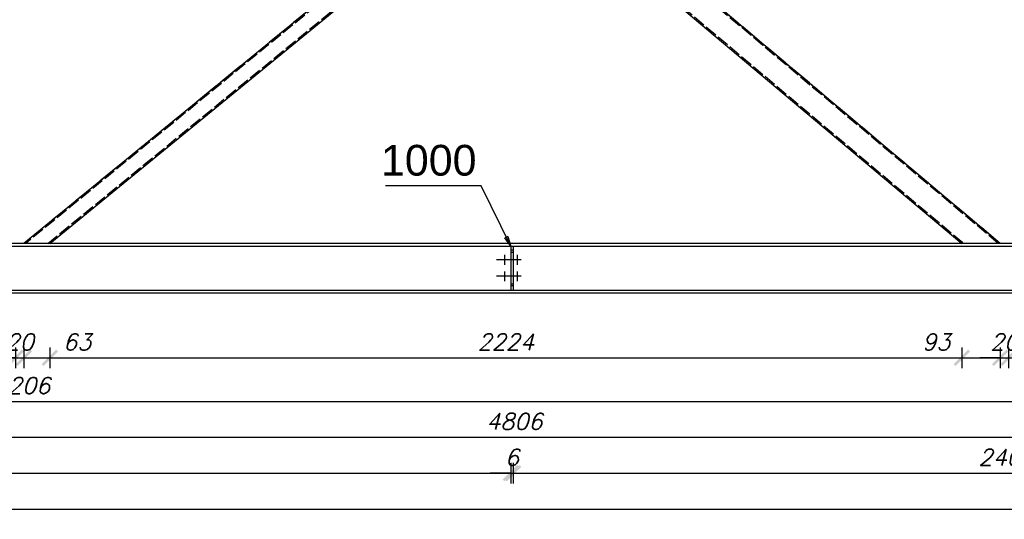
# Model space of a CAD drawing. Header units: millimetres. Extents: x 1814 to 94182, y 11562 to 49454.
# Tile 413 of 656: x 21250 to 21490, y 28680 to 28801. Entities that reach past the tile are written whole.
import ezdxf

# ---------------------------------------------------------------- set-up
doc = ezdxf.new("R2010")
doc.units = ezdxf.units.MM
doc.linetypes.add('ACAD_ISO02W100', pattern=[15, 12, -3])
doc.linetypes.add('ACAD_ISO04W100', pattern=[30, 24, -3, 0, -3])
doc.layers.add('wymiar', color=135, linetype='Continuous', lineweight=9)
doc.styles.add('ARIAL', font='arial.ttf')
doc.styles.add('WYMIARY', font='simplex.shx', dxfattribs={"oblique": 15})
doc.dimstyles.new('1-25', dxfattribs={"dimscale": 25, "dimtxt": 0.16, "dimasz": 0.2, "dimexe": 0.1, "dimexo": 0.1, "dimgap": 0.075, "dimtad": 1, "dimdec": 0, "dimlfac": 10, "dimrnd": 0.01, "dimzin": 9, "dimtxsty": 'WYMIARY', "dimblk": 'ARCHTICK', "dimcen": 0.2, "dimdle": 0.15, "dimadec": 1, "dimazin": 1, "dimtfac": 1, "dimtdec": 0, "dimtix": 1, "dimtmove": 2, "dimatfit": 3, "dimldrblk": 'ARCHTICK', "dimfxl": 0, "dimarcsym": 0})

# ---------------------------------------------------------------- blocks, each defined once
blk = doc.blocks.new('_ARCHTICK')
at = {"color": 0, "linetype": 'ByBlock', "lineweight": -2}
blk.add_solid([(0.398, 0.309), (0.309, 0.398), (-0.309, -0.398), (-0.398, -0.309)], dxfattribs=at)
blk = doc.blocks.new('*D1053')
at = {"layer": 'Defpoints', "color": 0}
for p in [(21242.81, 28746.8), (21249.33, 28746.8), (21249.33, 28718.91)]:
    blk.add_point(p, dxfattribs=at)
at = {"layer": 'wymiar', "color": 0, "lineweight": -2}
for p, q in [((21242.81, 28721.41), (21242.81, 28716.41)), ((21249.33, 28721.41), (21249.33, 28716.41)), ((21239.06, 28718.91), (21253.08, 28718.91))]:
    blk.add_line(p, q, dxfattribs=at)
at = {"layer": 'wymiar', "color": 0, "lineweight": -2, "xscale": 5, "yscale": 5, "zscale": 5, "rotation": 180}
blk.add_blockref('_ARCHTICK', (21242.81, 28718.91), dxfattribs=at)
at = {"layer": 'wymiar', "color": 0, "lineweight": -2, "xscale": 5, "yscale": 5, "zscale": 5}
blk.add_blockref('_ARCHTICK', (21249.33, 28718.91), dxfattribs=at)
at = {"layer": 'wymiar', "color": 0, "insert": (21237.96, 28722.79), "char_height": 4, "attachment_point": 5, "style": 'WYMIARY'}
blk.add_mtext('65', dxfattribs=at)
blk = doc.blocks.new('*D1054')
at = {"layer": 'Defpoints', "color": 0}
for p in [(21249.33, 28746.8), (21251.33, 28746.8), (21251.33, 28718.91)]:
    blk.add_point(p, dxfattribs=at)
at = {"layer": 'wymiar', "color": 0, "lineweight": -2}
for p, q in [((21249.33, 28721.41), (21249.33, 28716.41)), ((21251.33, 28721.41), (21251.33, 28716.41)), ((21249.33, 28718.91), (21244.33, 28718.91)), ((21249.33, 28718.91), (21251.33, 28718.91)), ((21251.33, 28718.91), (21256.33, 28718.91))]:
    blk.add_line(p, q, dxfattribs=at)
at = {"layer": 'wymiar', "color": 0, "lineweight": -2, "xscale": 5, "yscale": 5, "zscale": 5}
blk.add_blockref('_ARCHTICK', (21249.33, 28718.91), dxfattribs=at)
at = {"layer": 'wymiar', "color": 0, "lineweight": -2, "xscale": 5, "yscale": 5, "zscale": 5, "rotation": 180}
blk.add_blockref('_ARCHTICK', (21251.33, 28718.91), dxfattribs=at)
at = {"layer": 'wymiar', "color": 0, "insert": (21250.33, 28722.79), "char_height": 4, "attachment_point": 5, "style": 'WYMIARY'}
blk.add_mtext('20', dxfattribs=at)
blk = doc.blocks.new('*D1055')
at = {"layer": 'Defpoints', "color": 0}
for p in [(21251.33, 28746.8), (21257.65, 28746.8), (21257.65, 28718.91)]:
    blk.add_point(p, dxfattribs=at)
at = {"layer": 'wymiar', "color": 0, "lineweight": -2}
for p, q in [((21251.33, 28721.41), (21251.33, 28716.41)), ((21257.65, 28721.41), (21257.65, 28716.41)), ((21247.58, 28718.91), (21261.4, 28718.91))]:
    blk.add_line(p, q, dxfattribs=at)
at = {"layer": 'wymiar', "color": 0, "lineweight": -2, "xscale": 5, "yscale": 5, "zscale": 5, "rotation": 180}
blk.add_blockref('_ARCHTICK', (21251.33, 28718.91), dxfattribs=at)
at = {"layer": 'wymiar', "color": 0, "lineweight": -2, "xscale": 5, "yscale": 5, "zscale": 5}
blk.add_blockref('_ARCHTICK', (21257.65, 28718.91), dxfattribs=at)
at = {"layer": 'wymiar', "color": 0, "insert": (21264.34, 28722.79), "char_height": 4, "attachment_point": 5, "style": 'WYMIARY'}
blk.add_mtext('63', dxfattribs=at)
blk = doc.blocks.new('*D1056')
at = {"layer": 'Defpoints', "color": 0}
for p in [(21257.65, 28746.8), (21480.01, 28746.8), (21480.01, 28718.91)]:
    blk.add_point(p, dxfattribs=at)
at = {"layer": 'wymiar', "color": 0, "lineweight": -2}
for p, q in [((21257.65, 28721.41), (21257.65, 28716.41)), ((21480.01, 28721.41), (21480.01, 28716.41)), ((21253.9, 28718.91), (21483.76, 28718.91))]:
    blk.add_line(p, q, dxfattribs=at)
at = {"layer": 'wymiar', "color": 0, "lineweight": -2, "xscale": 5, "yscale": 5, "zscale": 5, "rotation": 180}
blk.add_blockref('_ARCHTICK', (21257.65, 28718.91), dxfattribs=at)
at = {"layer": 'wymiar', "color": 0, "lineweight": -2, "xscale": 5, "yscale": 5, "zscale": 5}
blk.add_blockref('_ARCHTICK', (21480.01, 28718.91), dxfattribs=at)
at = {"layer": 'wymiar', "color": 0, "insert": (21368.83, 28722.79), "char_height": 4, "attachment_point": 5, "style": 'WYMIARY'}
blk.add_mtext('2224', dxfattribs=at)
blk = doc.blocks.new('*D1057')
at = {"layer": 'Defpoints', "color": 0}
for p in [(21480.01, 28746.8), (21489.33, 28746.8), (21489.33, 28718.91)]:
    blk.add_point(p, dxfattribs=at)
at = {"layer": 'wymiar', "color": 0, "lineweight": -2}
for p, q in [((21480.01, 28721.41), (21480.01, 28716.41)), ((21489.33, 28721.41), (21489.33, 28716.41)), ((21476.26, 28718.91), (21493.08, 28718.91))]:
    blk.add_line(p, q, dxfattribs=at)
at = {"layer": 'wymiar', "color": 0, "lineweight": -2, "xscale": 5, "yscale": 5, "zscale": 5, "rotation": 180}
blk.add_blockref('_ARCHTICK', (21480.01, 28718.91), dxfattribs=at)
at = {"layer": 'wymiar', "color": 0, "lineweight": -2, "xscale": 5, "yscale": 5, "zscale": 5}
blk.add_blockref('_ARCHTICK', (21489.33, 28718.91), dxfattribs=at)
at = {"layer": 'wymiar', "color": 0, "insert": (21473.76, 28722.79), "char_height": 4, "attachment_point": 5, "style": 'WYMIARY'}
blk.add_mtext('93', dxfattribs=at)
blk = doc.blocks.new('*D1058')
at = {"layer": 'Defpoints', "color": 0}
for p in [(21489.33, 28746.8), (21491.33, 28746.8), (21491.33, 28718.91)]:
    blk.add_point(p, dxfattribs=at)
at = {"layer": 'wymiar', "color": 0, "lineweight": -2}
for p, q in [((21489.33, 28721.41), (21489.33, 28716.41)), ((21491.33, 28721.41), (21491.33, 28716.41)), ((21489.33, 28718.91), (21484.33, 28718.91)), ((21489.33, 28718.91), (21491.33, 28718.91)), ((21491.33, 28718.91), (21496.33, 28718.91))]:
    blk.add_line(p, q, dxfattribs=at)
at = {"layer": 'wymiar', "color": 0, "lineweight": -2, "xscale": 5, "yscale": 5, "zscale": 5}
blk.add_blockref('_ARCHTICK', (21489.33, 28718.91), dxfattribs=at)
at = {"layer": 'wymiar', "color": 0, "lineweight": -2, "xscale": 5, "yscale": 5, "zscale": 5, "rotation": 180}
blk.add_blockref('_ARCHTICK', (21491.33, 28718.91), dxfattribs=at)
at = {"layer": 'wymiar', "color": 0, "insert": (21490.33, 28722.79), "char_height": 4, "attachment_point": 5, "style": 'WYMIARY'}
blk.add_mtext('20', dxfattribs=at)
blk = doc.blocks.new('*D1059')
at = {"layer": 'Defpoints', "color": 0}
for p in [(21491.33, 28746.8), (21500.07, 28746.8), (21500.07, 28718.91)]:
    blk.add_point(p, dxfattribs=at)
at = {"layer": 'wymiar', "color": 0, "lineweight": -2}
for p, q in [((21491.33, 28721.41), (21491.33, 28716.41)), ((21500.07, 28721.41), (21500.07, 28716.41)), ((21487.58, 28718.91), (21503.82, 28718.91))]:
    blk.add_line(p, q, dxfattribs=at)
at = {"layer": 'wymiar', "color": 0, "lineweight": -2, "xscale": 5, "yscale": 5, "zscale": 5, "rotation": 180}
blk.add_blockref('_ARCHTICK', (21491.33, 28718.91), dxfattribs=at)
at = {"layer": 'wymiar', "color": 0, "lineweight": -2, "xscale": 5, "yscale": 5, "zscale": 5}
blk.add_blockref('_ARCHTICK', (21500.07, 28718.91), dxfattribs=at)
at = {"layer": 'wymiar', "color": 0, "insert": (21506.68, 28722.79), "char_height": 4, "attachment_point": 5, "style": 'WYMIARY'}
blk.add_mtext('87', dxfattribs=at)
blk = doc.blocks.new('*D1065')
at = {"layer": 'Defpoints', "color": 0}
for p in [(21370.03, 28735.55), (20649.48, 28734.8), (21370.03, 28690.78)]:
    blk.add_point(p, dxfattribs=at)
at = {"layer": 'wymiar', "color": 0, "lineweight": -2}
for p, q in [((20649.48, 28693.28), (20649.48, 28688.28)), ((21370.03, 28693.28), (21370.03, 28688.28)), ((20645.73, 28690.78), (21373.78, 28690.78))]:
    blk.add_line(p, q, dxfattribs=at)
at = {"layer": 'wymiar', "color": 0, "lineweight": -2, "xscale": 5, "yscale": 5, "zscale": 5, "rotation": 180}
blk.add_blockref('_ARCHTICK', (20649.48, 28690.78), dxfattribs=at)
at = {"layer": 'wymiar', "color": 0, "lineweight": -2, "xscale": 5, "yscale": 5, "zscale": 5}
blk.add_blockref('_ARCHTICK', (21370.03, 28690.78), dxfattribs=at)
at = {"layer": 'wymiar', "color": 0, "insert": (21009.76, 28694.65), "char_height": 4, "attachment_point": 5, "style": 'WYMIARY'}
blk.add_mtext('7206', dxfattribs=at)
blk = doc.blocks.new('*D1066')
at = {"layer": 'Defpoints', "color": 0}
for p in [(20649.48, 28734.8), (21611.18, 28734.8), (21611.18, 28682.03)]:
    blk.add_point(p, dxfattribs=at)
at = {"layer": 'wymiar', "color": 0, "lineweight": -2}
for p, q in [((20649.48, 28684.53), (20649.48, 28679.53)), ((21611.18, 28684.53), (21611.18, 28679.53)), ((20645.73, 28682.03), (21614.93, 28682.03))]:
    blk.add_line(p, q, dxfattribs=at)
at = {"layer": 'wymiar', "color": 0, "lineweight": -2, "xscale": 5, "yscale": 5, "zscale": 5, "rotation": 180}
blk.add_blockref('_ARCHTICK', (20649.48, 28682.03), dxfattribs=at)
at = {"layer": 'wymiar', "color": 0, "lineweight": -2, "xscale": 5, "yscale": 5, "zscale": 5}
blk.add_blockref('_ARCHTICK', (21611.18, 28682.03), dxfattribs=at)
at = {"layer": 'wymiar', "color": 0, "insert": (21130.33, 28685.9), "char_height": 4, "attachment_point": 5, "style": 'WYMIARY'}
blk.add_mtext('9617', dxfattribs=at)
blk = doc.blocks.new('*D1068')
at = {"layer": 'Defpoints', "color": 0}
for p in [(20890.63, 28735.55), (21611.18, 28734.8), (21611.18, 28708.28)]:
    blk.add_point(p, dxfattribs=at)
at = {"layer": 'wymiar', "color": 0, "lineweight": -2}
for p, q in [((20890.63, 28710.78), (20890.63, 28705.78)), ((21611.18, 28710.78), (21611.18, 28705.78)), ((20886.88, 28708.28), (21614.93, 28708.28))]:
    blk.add_line(p, q, dxfattribs=at)
at = {"layer": 'wymiar', "color": 0, "lineweight": -2, "xscale": 5, "yscale": 5, "zscale": 5, "rotation": 180}
blk.add_blockref('_ARCHTICK', (20890.63, 28708.28), dxfattribs=at)
at = {"layer": 'wymiar', "color": 0, "lineweight": -2, "xscale": 5, "yscale": 5, "zscale": 5}
blk.add_blockref('_ARCHTICK', (21611.18, 28708.28), dxfattribs=at)
at = {"layer": 'wymiar', "color": 0, "insert": (21250.91, 28712.15), "char_height": 4, "attachment_point": 5, "style": 'WYMIARY'}
blk.add_mtext('7206', dxfattribs=at)
blk = doc.blocks.new('*D1070')
at = {"layer": 'Defpoints', "color": 0}
for p in [(21130.63, 28735.55), (21611.18, 28734.8), (21611.18, 28699.53)]:
    blk.add_point(p, dxfattribs=at)
at = {"layer": 'wymiar', "color": 0, "lineweight": -2}
for p, q in [((21130.63, 28702.03), (21130.63, 28697.03)), ((21611.18, 28702.03), (21611.18, 28697.03)), ((21126.88, 28699.53), (21614.93, 28699.53))]:
    blk.add_line(p, q, dxfattribs=at)
at = {"layer": 'wymiar', "color": 0, "lineweight": -2, "xscale": 5, "yscale": 5, "zscale": 5, "rotation": 180}
blk.add_blockref('_ARCHTICK', (21130.63, 28699.53), dxfattribs=at)
at = {"layer": 'wymiar', "color": 0, "lineweight": -2, "xscale": 5, "yscale": 5, "zscale": 5}
blk.add_blockref('_ARCHTICK', (21611.18, 28699.53), dxfattribs=at)
at = {"layer": 'wymiar', "color": 0, "insert": (21370.91, 28703.4), "char_height": 4, "attachment_point": 5, "style": 'WYMIARY'}
blk.add_mtext('4806', dxfattribs=at)
blk = doc.blocks.new('*D1071')
at = {"layer": 'Defpoints', "color": 0}
for p in [(21370.03, 28735.55), (21370.63, 28735.55), (21370.63, 28690.78)]:
    blk.add_point(p, dxfattribs=at)
at = {"layer": 'wymiar', "color": 0, "lineweight": -2}
for p, q in [((21370.03, 28693.28), (21370.03, 28688.28)), ((21370.63, 28693.28), (21370.63, 28688.28)), ((21370.03, 28690.78), (21365.03, 28690.78)), ((21370.03, 28690.78), (21370.63, 28690.78)), ((21370.63, 28690.78), (21375.63, 28690.78))]:
    blk.add_line(p, q, dxfattribs=at)
at = {"layer": 'wymiar', "color": 0, "lineweight": -2, "xscale": 5, "yscale": 5, "zscale": 5}
blk.add_blockref('_ARCHTICK', (21370.03, 28690.78), dxfattribs=at)
at = {"layer": 'wymiar', "color": 0, "lineweight": -2, "xscale": 5, "yscale": 5, "zscale": 5, "rotation": 180}
blk.add_blockref('_ARCHTICK', (21370.63, 28690.78), dxfattribs=at)
at = {"layer": 'wymiar', "color": 0, "insert": (21370.33, 28694.65), "char_height": 4, "attachment_point": 5, "style": 'WYMIARY'}
blk.add_mtext('6', dxfattribs=at)
blk = doc.blocks.new('*D1072')
at = {"layer": 'Defpoints', "color": 0}
for p in [(21370.63, 28735.55), (21611.18, 28734.8), (21611.18, 28690.78)]:
    blk.add_point(p, dxfattribs=at)
at = {"layer": 'wymiar', "color": 0, "lineweight": -2}
for p, q in [((21370.63, 28693.28), (21370.63, 28688.28)), ((21611.18, 28693.28), (21611.18, 28688.28)), ((21366.88, 28690.78), (21614.93, 28690.78))]:
    blk.add_line(p, q, dxfattribs=at)
at = {"layer": 'wymiar', "color": 0, "lineweight": -2, "xscale": 5, "yscale": 5, "zscale": 5, "rotation": 180}
blk.add_blockref('_ARCHTICK', (21370.63, 28690.78), dxfattribs=at)
at = {"layer": 'wymiar', "color": 0, "lineweight": -2, "xscale": 5, "yscale": 5, "zscale": 5}
blk.add_blockref('_ARCHTICK', (21611.18, 28690.78), dxfattribs=at)
at = {"layer": 'wymiar', "color": 0, "insert": (21490.91, 28694.65), "char_height": 4, "attachment_point": 5, "style": 'WYMIARY'}
blk.add_mtext('2406', dxfattribs=at)

msp = doc.modelspace()

# ---------------------------------------------------------------- linework, layer by layer
at = {"color": 84, "linetype": 'ACAD_ISO02W100', "ltscale": 0.25}
for p, q in [((21488.866, 28746.804), (21379.977, 28838.448)), ((21363.317, 28838.115), (21251.805, 28746.804)), ((21257.172, 28746.804), (21368.818, 28838.225)), ((21371.785, 28838.284), (21480.48, 28746.804)), ((21370.632, 28745.173), (21370.032, 28745.173)), ((21370.632, 28736.433), (21370.032, 28736.433))]:
    msp.add_line(p, q, dxfattribs=at)
at = {"color": 145, "linetype": 'Continuous', "ltscale": 0.25}
for p, q in [((21489.332, 28746.804), (21380.432, 28838.457)), ((21362.832, 28838.105), (21251.332, 28746.804)), ((21257.646, 28746.804), (21369.303, 28838.234)), ((21371.33, 28838.275), (21480.014, 28746.804)), ((21611.182, 28746.803), (20649.482, 28746.803)), ((21130.632, 28746.173), (21370.032, 28746.173)), ((21370.032, 28746.173), (21370.632, 28746.173)), ((21370.032, 28746.173), (21370.032, 28746.059)), ((21370.032, 28746.059), (21370.032, 28745.734)), ((21370.032, 28745.734), (21370.032, 28745.248)), ((21370.032, 28745.248), (21370.032, 28744.673)), ((21370.632, 28746.173), (21370.632, 28746.059)), ((21370.632, 28746.173), (21611.182, 28746.173)), ((21370.632, 28746.059), (21370.632, 28745.734)), ((21370.632, 28745.734), (21370.632, 28745.248)), ((21370.632, 28745.248), (21370.632, 28744.673)), ((21370.032, 28744.673), (21370.632, 28744.673)), ((21370.032, 28744.673), (21370.032, 28736.933)), ((21370.632, 28744.673), (21370.632, 28736.933)), ((21130.632, 28735.433), (21370.032, 28735.433)), ((21370.032, 28736.933), (21370.632, 28736.933)), ((21370.032, 28736.933), (21370.032, 28736.359)), ((21370.032, 28736.359), (21370.032, 28735.873)), ((21370.032, 28735.873), (21370.032, 28735.548)), ((21370.032, 28735.548), (21370.032, 28735.433)), ((21370.032, 28735.433), (21370.632, 28735.433)), ((21370.632, 28736.933), (21370.632, 28736.359)), ((21370.632, 28736.359), (21370.632, 28735.873)), ((21370.632, 28735.873), (21370.632, 28735.548)), ((21370.632, 28735.548), (21370.632, 28735.433)), ((21370.632, 28735.433), (21611.182, 28735.433)), ((20649.482, 28734.803), (21611.182, 28734.803))]:
    msp.add_line(p, q, dxfattribs=at)
at = {"color": 10, "linetype": 'ACAD_ISO04W100', "ltscale": 0.25}
for p, q in [((21489.332, 28746.803), (21380.432, 28838.457)), ((21362.832, 28838.105), (21251.332, 28746.803)), ((21372.584, 28742.803), (21366.179, 28742.803)), ((21368.479, 28744.003), (21368.479, 28741.603)), ((21368.479, 28742.803), (21368.479, 28742.803)), ((21371.584, 28744.003), (21371.584, 28741.603)), ((21371.584, 28742.803), (21371.584, 28742.803)), ((21368.479, 28740.003), (21368.479, 28737.603)), ((21371.584, 28740.003), (21371.584, 28737.603)), ((21372.584, 28738.803), (21366.179, 28738.803)), ((21368.479, 28738.803), (21368.479, 28738.803)), ((21371.584, 28738.803), (21371.584, 28738.803)), ((20647.982, 28734.803), (21612.682, 28734.803))]:
    msp.add_line(p, q, dxfattribs=at)
at = {"color": 0, "linetype": 'ByBlock', "lineweight": -2}
for p, q in [((21369.309, 28748.546, -60.456), (21368.56, 28748.18, -60.456)), ((21370.032, 28746.116, -60.456), (21368.56, 28748.18, -60.456)), ((21369.309, 28748.546, -60.456), (21370.032, 28746.116, -60.456))]:
    msp.add_line(p, q, dxfattribs=at)
at = {"color": 7}
msp.add_lwpolyline([(21370.032, 28746.116), (21362.832, 28760.853), (21339.523, 28760.853)], dxfattribs=at)

# ---------------------------------------------------------------- texts
at = {"color": 7, "style": 'ARIAL'}
msp.add_text('1000', height=7.5, dxfattribs=at).set_placement((21338.383, 28763.353))

# ---------------------------------------------------------------- dimensions: what is measured, and where the dimension line sits
at = {"layer": 'wymiar'}
for base, p1, p2, picture, middle in [((21249.332, 28718.912), (21242.815, 28746.803), (21249.332, 28746.804), '*D1053', (21237.957, 28722.787)), ((21257.646, 28718.912), (21251.332, 28746.804), (21257.646, 28746.803), '*D1055', (21264.344, 28722.787)), ((21489.332, 28718.912), (21480.014, 28746.803), (21489.332, 28746.803), '*D1057', (21473.756, 28722.787)), ((21500.066, 28718.912), (21491.332, 28746.803), (21500.066, 28746.803), '*D1059', (21506.679, 28722.787))]:
    dim = msp.add_linear_dim(base=base, p1=p1, p2=p2, dimstyle='1-25', dxfattribs=at)
    dim.commit()
    dim.dimension.update_dxf_attribs({"geometry": picture, "text_midpoint": middle, "dimtype": 160})
for base, p1, p2, picture, middle in [((21251.332, 28718.912), (21249.332, 28746.804), (21251.332, 28746.804), '*D1054', (21250.332, 28722.787)), ((21480.014, 28718.912), (21257.646, 28746.803), (21480.014, 28746.803), '*D1056', (21368.83, 28722.787)), ((21491.332, 28718.912), (21489.332, 28746.803), (21491.332, 28746.803), '*D1058', (21490.332, 28722.787)), ((21370.0319, 28690.7759), (20649.482, 28734.8035), (21370.0319, 28735.5477), '*D1065', (21009.757, 28694.6509)), ((21611.181909, 28708.275918), (20890.631908, 28735.54766), (21611.181909, 28734.803479), '*D1068', (21250.906908, 28712.150918)), ((21611.181909, 28699.525918), (21130.631908, 28735.54766), (21611.181909, 28734.803479), '*D1070', (21370.906909, 28703.400918)), ((21370.632, 28690.776), (21370.032, 28735.548), (21370.632, 28735.548), '*D1071', (21370.332, 28694.651)), ((21611.1818, 28690.7759), (21370.6319, 28735.5477), (21611.1818, 28734.8035), '*D1072', (21490.9069, 28694.6509)), ((21611.182, 28682.026), (20649.482, 28734.803), (21611.182, 28734.803), '*D1066', (21130.332, 28685.901))]:
    dim = msp.add_linear_dim(base=base, p1=p1, p2=p2, dimstyle='1-25', dxfattribs=at)
    dim.commit()
    dim.dimension.update_dxf_attribs({"geometry": picture, "text_midpoint": middle})

doc.saveas('drawing.dxf')
